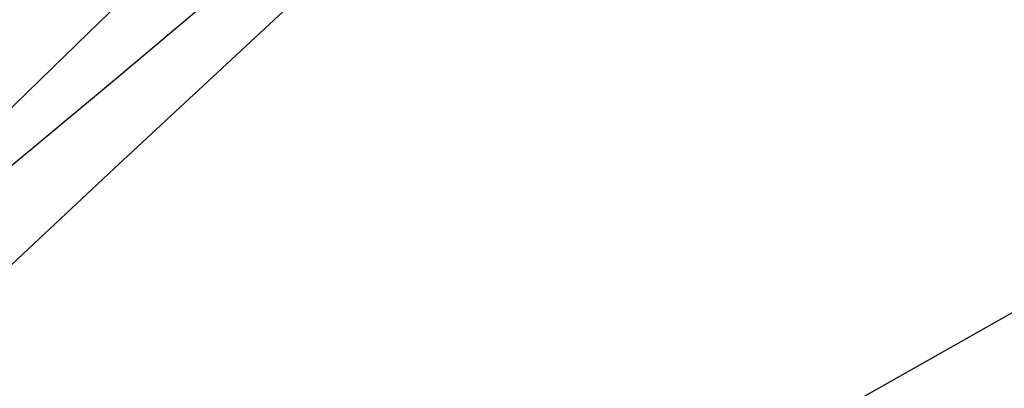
# Model space of a CAD drawing. Extents: x 3249832 to 3255657, y 13789405 to 13793316.
# Tile 871 of 1056: x 3253210.46 to 3253227.01, y 13791245.22 to 13791251.42. Entities that reach past the tile are written whole.
import ezdxf

# ---------------------------------------------------------------- set-up
doc = ezdxf.new("R2010")
doc.units = 0
doc.header["$LTSCALE"] = 100
doc.header["$MEASUREMENT"] = 0
for name, color, linetype in [('GRATIO_03231_CON', 1, 'CONTINUOUS'), ('TARGETS_EAST', 7, 'CONTINUOUS'), ('TARGETS_WEST', 7, 'CONTINUOUS')]:
    doc.layers.add(name, color=color, linetype=linetype)

# ---------------------------------------------------------------- blocks, each defined once
blk = doc.blocks.new('Gratio_032316_contours')
at = {"layer": 'GRATIO_03231_CON', "color": 5, "linetype": 'Continuous', "flags": 128}
for points in [[(3253223.224, 13791264.095), (3253221.81, 13791262.634), (3253221.018, 13791261.671), (3253221.165, 13791261.484), (3253221.82, 13791261.742), (3253222.369, 13791261.962), (3253222.332, 13791261.763), (3253221.775, 13791261.171), (3253220.897, 13791260.309), (3253219.857, 13791259.273), (3253218.631, 13791258.045), (3253217.149, 13791256.575), (3253215.385, 13791254.851), (3253213.481, 13791253.005), (3253211.62, 13791251.203), (3253209.958, 13791249.587)], [(3253209.173, 13791248.011), (3253212.05, 13791250.406), (3253215.131, 13791253.001), (3253217.901, 13791255.345), (3253220.208, 13791257.297), (3253221.987, 13791258.787), (3253223.211, 13791259.782), (3253223.988, 13791260.379), (3253224.46, 13791260.712), (3253224.753, 13791260.895), (3253224.917, 13791260.972), (3253224.985, 13791260.968), (3253224.953, 13791260.879), (3253224.67, 13791260.571), (3253223.949, 13791259.882), (3253222.633, 13791258.672), (3253220.693, 13791256.899), (3253218.127, 13791254.546), (3253215.051, 13791251.706), (3253212.042, 13791248.91), (3253209.791, 13791246.798)]]:
    blk.add_lwpolyline(points, dxfattribs=at)

msp = doc.modelspace()

# ---------------------------------------------------------------- linework, layer by layer
at = {"layer": 'TARGETS_WEST'}
msp.add_line((3253243.053, 13791255.485), (3253049.739, 13791146.164), dxfattribs=at)

# ---------------------------------------------------------------- block references
at = {"layer": 'TARGETS_EAST'}
msp.add_blockref('Gratio_032316_contours', (0, 0), dxfattribs=at)

doc.saveas('drawing.dxf')
